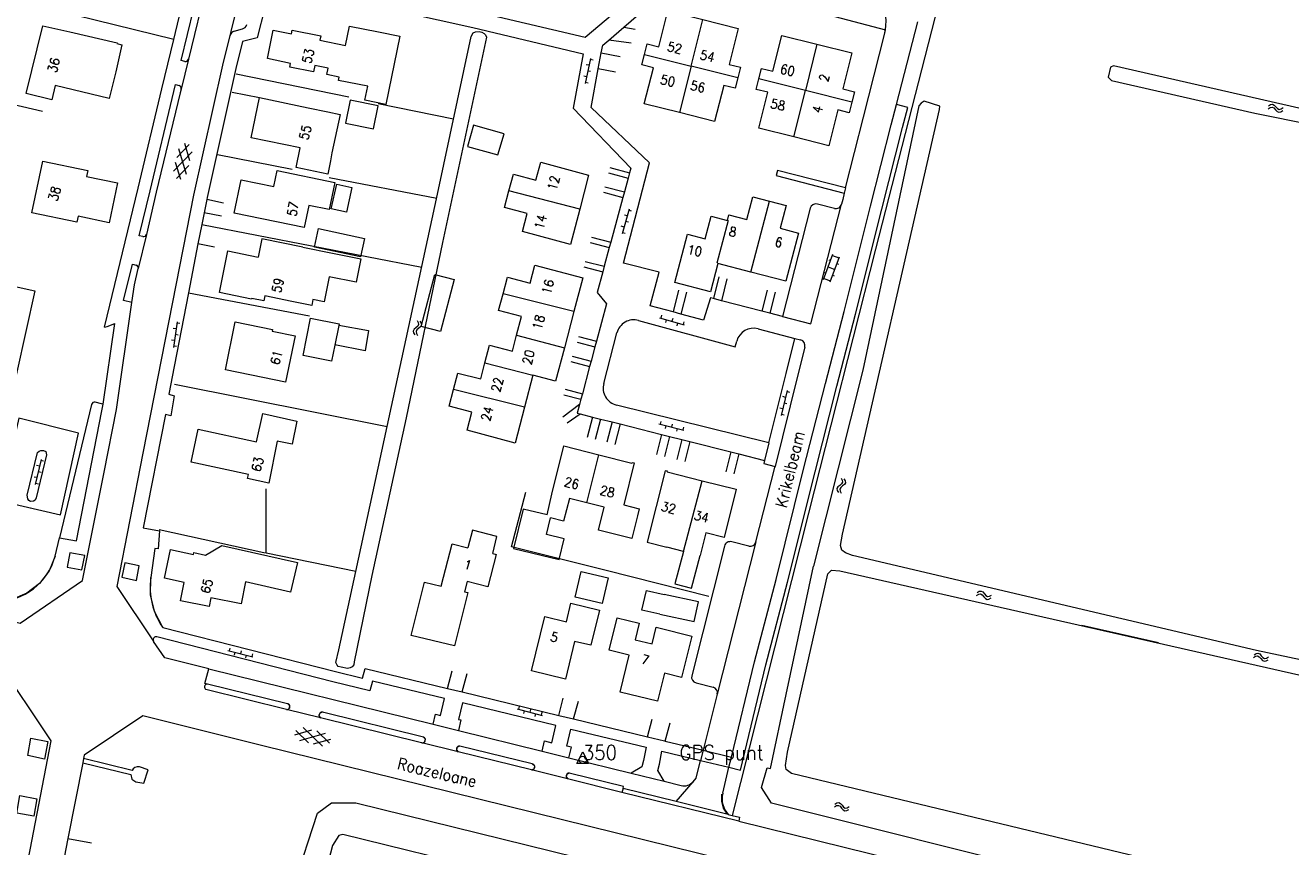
# Model space of a CAD drawing. Header units: metres. Extents: x 189705 to 199106, y 581686 to 588448.
# Tile 461 of 555: x 198376 to 198593, y 585065 to 585206. Entities that reach past the tile are written whole.
import ezdxf

# ---------------------------------------------------------------- set-up
doc = ezdxf.new("R2010")
doc.units = ezdxf.units.M
doc.layers.add('B-WA-OG-GBKN-G', color=7, linetype='Continuous', lineweight=18)
doc.styles.add('Style-STANDARD', font='STANDARD.shx')

msp = doc.modelspace()

# ---------------------------------------------------------------- linework, layer by layer
at = {"layer": 'B-WA-OG-GBKN-G'}
for p, q in [((198473.043, 585199.958), (198472.132, 585195.653)), ((198472.794, 585198.784), (198472.305, 585198.887)), ((198473.076, 585197.702), (198472.587, 585197.806)), ((198473.491, 585199.659), (198473.001, 585199.762)), ((198472.38, 585196.827), (198471.891, 585196.931)), ((198472.662, 585195.745), (198472.173, 585195.849)), ((198588.882, 585191.34), (198589.222, 585191.565)), ((198588.942, 585191.833), (198589.28, 585192.06)), ((198589.222, 585191.565), (198589.543, 585191.634)), ((198589.28, 585192.06), (198589.6, 585192.132)), ((198589.543, 585191.634), (198589.837, 585191.494)), ((198589.6, 585192.132), (198589.905, 585191.985)), ((198589.837, 585191.494), (198590.124, 585191.194)), ((198589.905, 585191.985), (198590.182, 585191.687)), ((198590.182, 585191.687), (198590.46, 585191.389)), ((198590.46, 585191.389), (198590.756, 585191.244)), ((198590.756, 585191.244), (198591.085, 585191.314)), ((198591.085, 585191.314), (198591.425, 585191.541)), ((198590.124, 585191.194), (198590.4, 585190.894)), ((198590.4, 585190.894), (198590.696, 585190.749)), ((198590.696, 585190.749), (198591.025, 585190.821)), ((198591.025, 585190.821), (198591.365, 585191.048)), ((198404.455, 585185.221), (198402.354, 585183.006)), ((198404.59, 585182.471), (198403.723, 585185.397)), ((198404.953, 585183.988), (198401.791, 585180.653)), ((198404.025, 585180.116), (198402.717, 585184.524)), ((198403.02, 585179.241), (198402.153, 585182.165)), ((198404.387, 585181.629), (198402.288, 585179.416)), ((198479.665, 585174.188), (198478.455, 585169.958)), ((198480.091, 585173.858), (198479.61, 585173.996)), ((198479.335, 585173.034), (198478.854, 585173.172)), ((198479.541, 585171.935), (198479.06, 585172.073)), ((198478.785, 585171.111), (198478.304, 585171.249)), ((198478.99, 585170.012), (198478.51, 585170.15)), ((198512.871, 585162.152), (198514.473, 585166.464)), ((198513.791, 585165.49), (198514.072, 585165.386)), ((198513.996, 585161.734), (198515.598, 585166.046)), ((198514.403, 585166.276), (198515.528, 585165.859)), ((198512.991, 585163.336), (198513.272, 585163.232)), ((198513.672, 585164.308), (198514.797, 585163.89)), ((198515.163, 585164.874), (198515.444, 585164.77)), ((198512.941, 585162.339), (198514.066, 585161.921)), ((198514.432, 585162.907), (198514.713, 585162.803)), ((198402.393, 585154.908), (198401.803, 585150.548)), ((198402.861, 585154.643), (198402.366, 585154.71)), ((198443.418, 585155.13), (198443.628, 585154.781)), ((198443.684, 585154.458), (198443.531, 585154.17)), ((198443.628, 585154.781), (198443.684, 585154.458)), ((198443.908, 585155.05), (198444.121, 585154.702)), ((198444.121, 585154.702), (198444.179, 585154.38)), ((198484.861, 585155.618), (198489.085, 585154.386)), ((198485.193, 585156.042), (198485.053, 585155.562)), ((198486.013, 585155.282), (198485.873, 585154.802)), ((198487.113, 585155.482), (198486.973, 585155.002)), ((198487.933, 585154.722), (198487.793, 585154.242)), ((198489.033, 585154.922), (198488.893, 585154.442)), ((198402.232, 585153.719), (198401.736, 585153.786)), ((198402.593, 585152.661), (198402.098, 585152.728)), ((198442.908, 585153.633), (198442.75, 585153.344)), ((198442.75, 585153.344), (198442.808, 585153.012)), ((198442.808, 585153.012), (198443.021, 585152.662)), ((198443.219, 585153.896), (198442.908, 585153.633)), ((198443.531, 585154.17), (198443.219, 585153.896)), ((198443.4, 585153.552), (198443.242, 585153.263)), ((198443.242, 585153.263), (198443.299, 585152.931)), ((198443.299, 585152.931), (198443.511, 585152.582)), ((198443.71, 585153.818), (198443.4, 585153.552)), ((198444.019, 585154.081), (198443.71, 585153.818)), ((198444.179, 585154.38), (198444.019, 585154.081)), ((198401.964, 585151.737), (198401.468, 585151.804)), ((198402.325, 585150.679), (198401.83, 585150.746)), ((198506.675, 585143.165), (198505.637, 585138.889)), ((198506.392, 585141.999), (198505.906, 585142.117)), ((198507.114, 585142.853), (198506.628, 585142.971)), ((198505.92, 585140.055), (198505.434, 585140.173)), ((198506.642, 585140.909), (198506.156, 585141.027)), ((198484.754, 585137.445), (198489.025, 585136.385)), ((198485.069, 585137.882), (198484.948, 585137.397)), ((198485.919, 585137.156), (198485.798, 585136.671)), ((198487.01, 585137.4), (198486.889, 585136.915)), ((198506.17, 585138.965), (198505.684, 585139.083)), ((198487.86, 585136.674), (198487.739, 585136.189)), ((198488.951, 585136.919), (198488.83, 585136.433)), ((198379.154, 585131.383), (198378.169, 585127.095)), ((198379.596, 585131.076), (198379.109, 585131.188)), ((198378.885, 585130.213), (198378.398, 585130.325)), ((198379.149, 585129.127), (198378.661, 585129.239)), ((198378.437, 585128.264), (198377.95, 585128.376)), ((198378.701, 585127.178), (198378.213, 585127.29)), ((198515.33, 585126.681), (198515.164, 585126.397)), ((198515.164, 585126.397), (198515.213, 585126.063)), ((198515.648, 585126.936), (198515.33, 585126.681)), ((198515.968, 585127.201), (198515.648, 585126.936)), ((198515.819, 585126.587), (198515.654, 585126.302)), ((198516.137, 585126.844), (198515.819, 585126.587)), ((198515.881, 585128.164), (198516.082, 585127.81)), ((198516.129, 585127.485), (198515.968, 585127.201)), ((198516.082, 585127.81), (198516.129, 585127.485)), ((198516.453, 585127.099), (198516.137, 585126.844)), ((198516.369, 585128.07), (198516.572, 585127.717)), ((198516.621, 585127.393), (198516.453, 585127.099)), ((198516.572, 585127.717), (198516.621, 585127.393)), ((198515.213, 585126.063), (198515.416, 585125.708)), ((198515.654, 585126.302), (198515.701, 585125.969)), ((198515.701, 585125.969), (198515.903, 585125.614)), ((198539.055, 585108.128), (198539.408, 585108.333)), ((198539.144, 585108.617), (198539.494, 585108.824)), ((198539.408, 585108.333), (198539.732, 585108.384)), ((198539.494, 585108.824), (198539.817, 585108.877)), ((198539.732, 585108.384), (198540.017, 585108.226)), ((198539.817, 585108.877), (198540.114, 585108.713)), ((198540.017, 585108.226), (198540.286, 585107.91)), ((198540.114, 585108.713), (198540.373, 585108.399)), ((198540.286, 585107.91), (198540.545, 585107.594)), ((198540.373, 585108.399), (198540.634, 585108.085)), ((198540.545, 585107.594), (198540.831, 585107.433)), ((198540.634, 585108.085), (198540.92, 585107.923)), ((198540.831, 585107.433), (198541.164, 585107.486)), ((198540.92, 585107.923), (198541.253, 585107.974)), ((198541.164, 585107.486), (198541.517, 585107.692)), ((198541.253, 585107.974), (198541.605, 585108.181)), ((198411.101, 585098.695), (198415.368, 585097.622)), ((198411.417, 585099.131), (198411.295, 585098.646)), ((198412.265, 585098.402), (198412.143, 585097.917)), ((198413.357, 585098.643), (198413.235, 585098.158)), ((198586.81, 585098.209), (198587.132, 585098.272)), ((198587.132, 585098.272), (198587.432, 585098.116)), ((198414.204, 585097.914), (198414.082, 585097.429)), ((198415.296, 585098.155), (198415.174, 585097.67)), ((198586.391, 585097.501), (198586.738, 585097.716)), ((198586.466, 585097.992), (198586.81, 585098.209)), ((198586.738, 585097.716), (198587.06, 585097.776)), ((198587.06, 585097.776), (198587.35, 585097.627)), ((198587.35, 585097.627), (198587.628, 585097.318)), ((198587.432, 585098.116), (198587.7, 585097.81)), ((198587.628, 585097.318), (198587.895, 585097.01)), ((198587.7, 585097.81), (198587.97, 585097.503)), ((198587.895, 585097.01), (198588.186, 585096.857)), ((198587.97, 585097.503), (198588.261, 585097.35)), ((198588.186, 585096.857), (198588.518, 585096.919)), ((198588.261, 585097.35), (198588.592, 585097.41)), ((198588.518, 585096.919), (198588.864, 585097.136)), ((198588.592, 585097.41), (198588.939, 585097.627)), ((198460.545, 585088.712), (198464.803, 585087.604)), ((198460.865, 585089.145), (198460.739, 585088.662)), ((198461.706, 585088.41), (198461.58, 585087.926)), ((198462.8, 585088.642), (198462.674, 585088.158)), ((198463.642, 585087.906), (198463.516, 585087.422)), ((198464.736, 585088.138), (198464.61, 585087.654)), ((198427.238, 585082.348), (198423.923, 585085.532)), ((198422.503, 585084.311), (198425.433, 585085.16)), ((198424.882, 585082.929), (198422.683, 585085.042)), ((198423.371, 585083.301), (198427.787, 585084.581)), ((198425.723, 585082.721), (198428.654, 585083.569)), ((198428.474, 585082.839), (198426.272, 585084.954)), ((198514.832, 585072.454), (198515.182, 585072.661)), ((198515.182, 585072.661), (198515.505, 585072.714)), ((198515.505, 585072.714), (198515.802, 585072.55)), ((198515.802, 585072.55), (198516.061, 585072.236)), ((198514.743, 585071.965), (198515.096, 585072.17)), ((198515.096, 585072.17), (198515.42, 585072.221)), ((198515.42, 585072.221), (198515.705, 585072.063)), ((198515.705, 585072.063), (198515.974, 585071.747)), ((198515.974, 585071.747), (198516.233, 585071.431)), ((198516.061, 585072.236), (198516.322, 585071.922)), ((198516.233, 585071.431), (198516.519, 585071.27)), ((198516.322, 585071.922), (198516.608, 585071.76)), ((198516.519, 585071.27), (198516.852, 585071.323)), ((198516.608, 585071.76), (198516.941, 585071.811)), ((198516.852, 585071.323), (198517.205, 585071.529)), ((198516.941, 585071.811), (198517.293, 585072.018))]:
    msp.add_line(p, q, dxfattribs=at)
at = {"layer": 'B-WA-OG-GBKN-G', "flags": 128}
for points in [[(198398.343, 585100.349), (198392.148, 585109.628), (198396.617, 585132.446), (198401.681, 585158.255), (198405.263, 585176.593), (198410.196, 585198.78), (198414.45, 585215.905), (198418.792, 585233.932)], [(198531.126, 585215.983), (198532.133, 585220.531), (198535.227, 585219.823), (198531.357, 585204.701), (198521.788, 585167.328), (198510.333, 585122.191), (198497.256, 585070.501)], [(198401.822, 585203.218), (198371.674, 585210.66), (198348.494, 585216.238)], [(198401.822, 585203.218), (198404.292, 585213.492), (198404.941, 585216.228)], [(198403.736, 585199.446), (198403.111, 585199.598), (198406.334, 585213.004), (198406.815, 585215.031), (198407.482, 585214.872)], [(198419.219, 585216.059), (198472.153, 585203.574), (198476.836, 585207.556)], [(198407.852, 585214.269), (198407.488, 585212.752), (198404.34, 585199.813)], [(198418.45, 585212.925), (198452.974, 585205.249), (198471.819, 585200.733), (198470.075, 585191.45), (198479.949, 585181.195), (198479.739, 585180.421)], [(198478.749, 585205.33), (198488.841, 585214.061), (198502.539, 585210.418)], [(198417.382, 585208.629), (198416.11, 585203.509), (198413.583, 585202.875), (198412.428, 585198.226), (198407.52, 585176.153), (198407.459, 585175.84)], [(198503.754, 585210.095), (198523.464, 585204.853)], [(198482.3, 585200.65), (198482.76, 585202.45), (198484.71, 585201.96), (198486.25, 585208.1), (198492.265, 585206.595)], [(198490.261, 585198.651), (198492.265, 585206.595)], [(198492.265, 585206.595), (198498.28, 585205.09), (198496.73, 585198.94), (198498.68, 585198.45), (198498.23, 585196.65)], [(198392.96, 585202.31), (198391.93, 585197.67), (198390.82, 585193.1), (198381.59, 585195.33), (198381.01, 585192.89), (198376.63, 585193.95), (198379.45, 585205.56), (198384.05, 585204.52), (198392.15, 585202.6), (198392.12, 585202.5), (198392.96, 585202.31)], [(198412.172, 585204.62), (198413.588, 585205.011)], [(198434.98, 585195.2), (198429.97, 585196.2), (198430.09, 585196.78), (198428.02, 585197.19), (198428.24, 585198.27), (198425.92, 585198.73), (198425.7, 585197.64), (198421.68, 585198.48), (198421.81, 585199.12), (198417.85, 585199.95), (198418.84, 585204.8), (198421.96, 585204.16), (198422.09, 585204.81), (198426.94, 585203.82), (198426.79, 585203.07), (198431.18, 585202.17), (198431.86, 585205.5), (198436.85, 585204.48)], [(198446.751, 585175.967), (198452.668, 585203.682), (198453.003, 585204.315), (198453.386, 585204.515), (198454.021, 585204.562), (198454.503, 585204.457), (198454.857, 585204.225), (198455.135, 585203.995), (198455.259, 585203.612), (198447.764, 585168.462), (198441.551, 585138.512), (198435.664, 585111.509), (198432.661, 585096.763), (198432.606, 585096.255), (198432.35, 585095.901), (198431.993, 585095.751), (198431.509, 585095.602), (198430.419, 585095.838), (198429.911, 585095.943), (198429.735, 585096.199), (198429.51, 585096.658), (198430.034, 585098.815), (198432.951, 585112.215), (198438.288, 585137.01), (198446.751, 585175.967)], [(198436.85, 585204.48), (198440.449, 585203.768), (198438.055, 585192.064), (198434.512, 585192.804), (198434.98, 585195.2)], [(198476.173, 585203.101), (198478.749, 585205.33)], [(198478.749, 585205.33), (198480.7, 585204.983)], [(198516.658, 585177.818), (198519.694, 585189.9), (198523.336, 585204.258)], [(198525.352, 585192.064), (198528.997, 585206.193)], [(198389.984, 585154.013), (198395.742, 585177.795), (198399.792, 585194.778), (198401.822, 585203.218)], [(198474.904, 585200.917), (198475.148, 585202.215), (198476.173, 585203.101)], [(198479.997, 585202.548), (198476.173, 585203.101)], [(198501.83, 585196.45), (198502.28, 585198.24), (198504.22, 585197.76), (198505.76, 585203.9), (198511.755, 585202.4)], [(198511.755, 585202.4), (198509.777, 585194.464)], [(198511.755, 585202.4), (198517.75, 585200.9), (198516.21, 585194.76), (198518.17, 585194.27), (198517.72, 585192.48)], [(198474.389, 585198.173), (198474.904, 585200.917)], [(198474.904, 585200.917), (198478.126, 585200.299)], [(198488.255, 585190.695), (198482.25, 585192.21), (198483.8, 585198.36), (198481.85, 585198.85), (198482.3, 585200.65)], [(198482.3, 585200.65), (198490.261, 585198.651)], [(198404.34, 585199.813), (198403.101, 585194.72)], [(198487.159, 585156.613), (198483.283, 585157.677), (198484.792, 585163.406), (198478.707, 585164.966), (198483.127, 585182.117), (198473.144, 585191.545), (198474.389, 585198.173)], [(198477.319, 585197.636), (198474.389, 585198.173)], [(198490.261, 585198.651), (198488.255, 585190.695)], [(198498.23, 585196.65), (198490.261, 585198.651)], [(198598.628, 585190.444), (198562.451, 585198.704), (198561.91, 585198.477), (198561.511, 585196.761), (198562.122, 585196.191), (198586.591, 585190.622), (198625.698, 585182.749)], [(198355.649, 585196.491), (198379.382, 585190.957)], [(198412.496, 585197.342), (198431.735, 585193.393)], [(198498.23, 585196.65), (198497.78, 585194.85), (198495.82, 585195.34), (198494.26, 585189.18), (198488.255, 585190.695)], [(198507.8, 585186.53), (198501.81, 585188.02), (198503.34, 585194.17), (198501.38, 585194.66), (198501.83, 585196.45)], [(198509.777, 585194.464), (198501.83, 585196.45)], [(198396.548, 585169.495), (198395.928, 585169.641), (198397.784, 585177.305), (198401.834, 585194.289), (198402.119, 585195.473), (198402.733, 585195.324)], [(198403.101, 585194.72), (198402.941, 585194.065), (198398.845, 585177.081), (198397.149, 585169.868)], [(198411.796, 585194.215), (198416.49, 585193.29)], [(198507.8, 585186.53), (198509.777, 585194.464)], [(198517.72, 585192.48), (198509.777, 585194.464)], [(198428.61, 585182.43), (198428.15, 585180.19), (198422.73, 585181.3), (198423.41, 585184.65), (198415.06, 585186.36), (198416.49, 585193.29), (198424.8, 585191.5), (198428.18, 585190.8)], [(198436.776, 585191.845), (198431.976, 585192.807), (198431.186, 585188.865), (198435.986, 585187.903), (198436.776, 585191.845)], [(198436.783, 585192.229), (198449.666, 585189.618)], [(198496.729, 585078.733), (198498.673, 585078.263), (198503.002, 585096.271), (198506.728, 585110.365), (198511.429, 585129.237), (198515.159, 585143.895), (198518.368, 585156.21), (198522.878, 585174.184), (198526.4, 585188.121), (198527.288, 585191.564), (198525.352, 585192.064)], [(198497.15, 585080.483), (198501.063, 585096.76), (198504.79, 585110.863), (198509.489, 585129.726), (198513.222, 585144.394), (198516.43, 585156.706), (198520.938, 585174.673), (198524.462, 585188.615), (198525.352, 585192.064)], [(198517.72, 585192.48), (198517.27, 585190.68), (198515.32, 585191.17), (198513.79, 585185.04), (198507.8, 585186.53)], [(198529.56, 585192.313), (198529.193, 585191.825), (198519.626, 585146.674), (198511.182, 585113.136)], [(198606.788, 585094.498), (198586.914, 585098.722), (198517.815, 585114.948), (198516.635, 585115.408), (198515.988, 585115.864), (198515.778, 585116.649), (198516.111, 585118.598), (198532.728, 585191.241), (198532.754, 585191.817), (198530.096, 585192.628), (198529.56, 585192.313)], [(198428.18, 585190.8), (198430.245, 585190.375), (198428.863, 585183.796)], [(198458.274, 585187.085), (198453.082, 585188.558), (198452.052, 585184.924), (198457.244, 585183.452), (198458.274, 585187.085)], [(198409.282, 585183.527), (198422.068, 585180.996)], [(198428.863, 585183.796), (198428.61, 585182.43)], [(198392.21, 585178.7), (198390.77, 585171.84), (198385.49, 585172.97), (198385.26, 585171.93), (198377.59, 585173.57), (198379.47, 585182.4), (198387.15, 585180.8), (198386.94, 585179.79), (198392.21, 585178.7)], [(198413.353, 585179.217), (198418.934, 585178.043), (198419.515, 585180.803), (198429.344, 585178.735), (198428.37, 585174.104), (198424.924, 585174.829), (198424.126, 585171.04)], [(198459.115, 585177.31), (198459.87, 585180.16), (198463.73, 585179.14), (198464.55, 585182.24), (198472.74, 585180.02), (198471.213, 585174.192)], [(198476.366, 585181.303), (198479.739, 585180.421)], [(198479.739, 585180.421), (198479.488, 585179.493)], [(198516.658, 585177.818), (198505.037, 585180.797), (198504.814, 585179.925), (198516.439, 585176.945)], [(198424.126, 585171.04), (198412.159, 585173.525), (198413.353, 585179.217)], [(198428.409, 585179.604), (198446.772, 585176.064)], [(198431.368, 585173.656), (198428.762, 585174.236), (198429.679, 585178.441), (198432.287, 585177.872), (198431.368, 585173.656)], [(198476.131, 585180.37), (198479.488, 585179.493)], [(198479.488, 585179.493), (198478.847, 585177.131)], [(198471.213, 585174.192), (198469.63, 585168.15), (198461.42, 585170.37), (198462.23, 585173.44), (198458.36, 585174.46), (198459.115, 585177.31)], [(198471.213, 585174.192), (198459.115, 585177.31)], [(198475.265, 585177.073), (198478.595, 585176.203)], [(198475.499, 585178.006), (198478.847, 585177.131)], [(198478.595, 585176.203), (198476.519, 585168.544)], [(198478.847, 585177.131), (198478.595, 585176.203)], [(198500.478, 585163.427), (198494.8, 585164.91), (198493.54, 585160.06), (198487.45, 585161.65), (198489.64, 585169.9), (198492.64, 585169.11), (198493.66, 585172.99), (198496.45, 585172.25), (198496.7, 585173.22), (198499.79, 585172.4), (198500.81, 585176.27), (198503.662, 585175.54)], [(198516.439, 585176.945), (198516.16, 585175.834), (198515.954, 585175.032)], [(198516.658, 585177.818), (198516.439, 585176.945)], [(198407.459, 585175.84), (198407.012, 585173.553)], [(198410.339, 585175.233), (198407.459, 585175.84)], [(198503.662, 585175.54), (198506.51, 585174.81), (198505.49, 585170.91), (198508.59, 585170.1), (198506.44, 585161.87), (198500.478, 585163.427)], [(198500.478, 585163.427), (198503.662, 585175.54)], [(198505.867, 585155.819), (198510.708, 585154.566), (198515.954, 585175.032)], [(198510.614, 585174.337), (198505.867, 585155.819)], [(198514.737, 585174.312), (198511.831, 585175.057)], [(198407.012, 585173.553), (198406.623, 585171.558)], [(198410.018, 585172.999), (198407.012, 585173.553)], [(198496.576, 585172.217), (198494.674, 585164.943)], [(198397.149, 585169.868), (198395.776, 585164.026)], [(198406.623, 585171.558), (198405.973, 585168.232)], [(198406.623, 585171.558), (198444.212, 585164.28)], [(198433.736, 585166.001), (198425.869, 585167.706), (198426.558, 585170.885), (198434.425, 585169.179), (198433.736, 585166.001)], [(198405.973, 585168.232), (198404.339, 585159.866)], [(198408.811, 585167.695), (198405.973, 585168.232)], [(198423.91, 585167.7), (198416.908, 585169.114), (198416.267, 585165.99)], [(198423.91, 585167.7), (198428.96, 585166.66)], [(198473.004, 585168.469), (198476.267, 585167.615)], [(198473.239, 585169.401), (198476.519, 585168.544)], [(198476.267, 585167.615), (198475.397, 585164.408)], [(198476.519, 585168.544), (198476.267, 585167.615)], [(198422, 585158.4), (198417.4, 585159.35), (198417.23, 585158.49), (198415.16, 585158.92), (198415.14, 585158.81), (198409.64, 585159.95), (198411.1, 585167.05), (198416.267, 585165.99)], [(198428.96, 585166.66), (198433.789, 585165.678), (198432.979, 585161.696), (198428.409, 585162.626), (198427.539, 585158.351), (198425.628, 585158.739), (198425.418, 585157.705), (198422, 585158.4)], [(198472.15, 585165.257), (198475.397, 585164.408)], [(198378.07, 585160.22), (198371.9, 585132.39), (198355.22, 585136.14), (198361.49, 585163.85), (198369.7, 585162.05), (198369.72, 585162.15), (198370.04, 585162.08), (198370.01, 585161.98), (198378.07, 585160.22)], [(198394.686, 585158.225), (198393.249, 585158.573), (198394.753, 585164.785), (198395.407, 585164.627)], [(198394.686, 585158.225), (198395.127, 585161.262), (198395.776, 585164.026)], [(198458.11, 585159.69), (198458.86, 585162.54), (198462.73, 585161.52), (198463.54, 585164.61), (198471.73, 585162.43), (198470.223, 585156.693)], [(198471.915, 585164.324), (198475.146, 585163.48)], [(198475.146, 585163.48), (198474.179, 585159.914), (198475.784, 585158.011), (198474.067, 585151.582)], [(198475.397, 585164.408), (198475.146, 585163.48)], [(198447.403, 585153.255), (198444.111, 585154.127), (198446.47, 585163.036), (198449.762, 585162.164), (198447.403, 585153.255)], [(198495.001, 585162.587), (198494.06, 585158.875)], [(198496.364, 585162.241), (198495.421, 585158.522)], [(198404.339, 585159.866), (198401.875, 585147.25), (198400.971, 585142.524), (198401.925, 585142.28), (198401.339, 585138.855), (198400.415, 585139.051), (198396.603, 585119.665), (198399.382, 585119.193), (198399.14, 585116.085), (198398.585, 585116.142), (198397.908, 585111.163)], [(198404.339, 585159.866), (198425.011, 585155.914)], [(198460.414, 585152.609), (198461.26, 585155.81), (198457.36, 585156.84), (198458.11, 585159.69)], [(198470.223, 585156.693), (198458.11, 585159.69)], [(198488.1, 585160.322), (198487.159, 585156.613)], [(198489.463, 585159.977), (198488.516, 585156.24)], [(198494.06, 585158.875), (198493.56, 585159.004), (198492.369, 585155.182), (198488.516, 585156.24)], [(198495.421, 585158.522), (198494.06, 585158.875)], [(198503.248, 585160.322), (198502.338, 585156.732)], [(198504.611, 585159.977), (198503.699, 585156.38)], [(198370.732, 585104.598), (198375.564, 585103.404), (198386.256, 585110.7), (198389.949, 585129.203), (198392.036, 585139.933), (198394.686, 585158.225)], [(198470.223, 585156.693), (198468.59, 585150.479)], [(198488.516, 585156.24), (198487.159, 585156.613)], [(198502.338, 585156.732), (198495.421, 585158.522)], [(198503.699, 585156.38), (198502.338, 585156.732)], [(198389.748, 585140.846), (198391.748, 585154.645)], [(198422.59, 585152.52), (198420.95, 585144.61), (198417.07, 585145.37), (198410.65, 585146.71), (198412.31, 585154.9), (198418.72, 585153.59), (198418.67, 585153.32), (198422.59, 585152.52)], [(198429.34, 585150.93), (198428.81, 585148.2), (198423.97, 585149.14), (198425.21, 585155.55), (198430.08, 585154.56), (198430.02, 585154.27)], [(198481.27, 585155.159), (198497.779, 585150.626), (198498.048, 585151.604)], [(198505.867, 585155.819), (198503.699, 585156.38)], [(198430.02, 585154.27), (198429.34, 585150.93)], [(198430.031, 585154.322), (198435.104, 585153.427), (198434.52, 585149.975), (198429.349, 585150.979)], [(198455.023, 585147.919), (198455.82, 585150.94), (198459.7, 585149.91), (198460.414, 585152.609)], [(198460.414, 585152.609), (198468.59, 585150.479)], [(198470.995, 585152.386), (198474.067, 585151.582)], [(198475.316, 585144.358), (198477.572, 585153.022)], [(198501.695, 585153.713), (198508.005, 585152.074)], [(198468.59, 585150.479), (198467.09, 585144.77), (198463.22, 585145.78)], [(198470.76, 585151.453), (198473.819, 585150.653)], [(198473.819, 585150.653), (198473.162, 585148.193)], [(198474.067, 585151.582), (198473.819, 585150.653)], [(198503.559, 585134.226), (198506.472, 585146.095), (198508.005, 585152.074)], [(198509.693, 585150.606), (198508.409, 585145.598), (198504.63, 585130.2)], [(198508.005, 585152.074), (198508.976, 585151.822)], [(198469.694, 585148.105), (198472.914, 585147.263)], [(198469.929, 585149.038), (198473.162, 585148.193)], [(198473.162, 585148.193), (198472.914, 585147.263)], [(198449.665, 585143.315), (198450.41, 585146.16), (198454.29, 585145.14), (198455.023, 585147.919)], [(198455.023, 585147.919), (198463.22, 585145.78)], [(198472.914, 585147.263), (198471.671, 585142.607)], [(198401.981, 585144.238), (198438.292, 585137.03)], [(198463.22, 585145.78), (198461.79, 585140.341)], [(198461.79, 585140.341), (198460.17, 585134.18), (198451.97, 585136.37), (198452.78, 585139.45), (198448.92, 585140.47), (198449.665, 585143.315)], [(198461.79, 585140.341), (198449.665, 585143.315)], [(198468.485, 585142.446), (198471.422, 585141.678)], [(198468.719, 585143.378), (198471.671, 585142.607)], [(198471.422, 585141.678), (198471.176, 585140.755)], [(198471.671, 585142.607), (198471.422, 585141.678)], [(198382.301, 585117.973), (198385.19, 585117.452), (198389.518, 585139.671), (198389.748, 585140.846)], [(198387.79, 585140.763), (198382.301, 585117.973)], [(198389.748, 585140.846), (198389.468, 585140.907), (198388.41, 585141.163)], [(198471.176, 585140.755), (198468.329, 585138.603)], [(198471.176, 585140.755), (198470.785, 585139.292), (198471.29, 585139.165)], [(198503.559, 585134.226), (198477.497, 585140.69)], [(198372.117, 585124.273), (198382.452, 585121.912), (198385.554, 585135.856), (198375.349, 585138.421), (198372.117, 585124.273)], [(198422.87, 585137.93), (198422.08, 585134.01), (198419.53, 585134.53), (198418.07, 585127.31), (198414.45, 585128.11), (198414.6, 585128.78), (198404.82, 585130.94), (198405.98, 585136.55), (198415.98, 585134.37), (198417.03, 585139.21), (198422.87, 585137.93)], [(198469.084, 585137.657), (198471.29, 585139.165)], [(198471.29, 585139.165), (198473.389, 585138.636)], [(198473.389, 585138.636), (198472.502, 585135.137)], [(198473.389, 585138.636), (198474.753, 585138.293)], [(198474.753, 585138.293), (198473.865, 585134.791)], [(198474.753, 585138.293), (198476.74, 585137.792)], [(198476.74, 585137.792), (198475.857, 585134.309)], [(198476.74, 585137.792), (198478.104, 585137.449)], [(198478.104, 585137.449), (198477.22, 585133.963)], [(198478.104, 585137.449), (198485.19, 585135.664)], [(198485.19, 585135.664), (198484.317, 585132.22)], [(198485.19, 585135.664), (198486.553, 585135.321)], [(198486.553, 585135.321), (198485.679, 585131.875)], [(198486.553, 585135.321), (198488.674, 585134.787)], [(198380.074, 585132.16), (198378.293, 585124.827), (198378.137, 585124.422), (198377.831, 585124.22), (198377.373, 585124.173), (198377.07, 585124.353), (198376.869, 585124.659), (198376.772, 585125.245), (198378.552, 585132.552), (198378.833, 585132.805), (198379.139, 585132.93), (198379.571, 585132.927), (198379.951, 585132.721), (198380.074, 585132.16)], [(198465.628, 585121.888), (198466.44, 585125.44), (198468.51, 585133.69), (198474.49, 585132.185)], [(198488.674, 585134.787), (198487.805, 585131.359)], [(198488.674, 585134.787), (198490.037, 585134.444)], [(198490.037, 585134.444), (198489.168, 585131.014)], [(198490.037, 585134.444), (198497.057, 585132.676)], [(198503.559, 585134.226), (198502.822, 585131.224)], [(198472.415, 585123.94), (198474.49, 585132.185)], [(198474.49, 585132.185), (198480.146, 585130.762)], [(198480.146, 585130.762), (198480.173, 585130.87), (198480.542, 585130.777), (198478.734, 585123.591), (198481.401, 585122.92), (198481.11, 585121.76)], [(198497.057, 585132.676), (198496.198, 585129.287)], [(198497.057, 585132.676), (198498.421, 585132.333)], [(198498.421, 585132.333), (198497.561, 585128.942)], [(198498.421, 585132.333), (198502.822, 585131.224)], [(198502.822, 585131.224), (198502.689, 585130.684), (198504.63, 585130.2)], [(198486.178, 585129.244), (198486.205, 585129.352), (198485.837, 585129.445), (198482.757, 585117.205), (198486.08, 585116.37)], [(198486.178, 585129.244), (198492.128, 585127.747)], [(198501.316, 585117.269), (198504.587, 585130.027), (198504.63, 585130.2)], [(198417.645, 585115.396), (198417.625, 585126.375)], [(198488.945, 585115.65), (198492.128, 585127.747)], [(198492.128, 585127.747), (198497.96, 585126.28), (198495.89, 585118.05), (198492.79, 585118.83), (198491.81, 585114.93)], [(198258.032, 585125.345), (198259.511, 585124.991), (198276.222, 585120.731), (198288.4, 585117.769), (198323.572, 585109.12), (198344.897, 585103.841), (198371.499, 585097.184), (198380.847, 585083.265), (198372.419, 585039.757), (198370.676, 585033.11)], [(198493.271, 585107.961), (198475.735, 585112.395), (198459.556, 585116.424), (198462.012, 585125.811)], [(198472.415, 585123.94), (198469.44, 585124.69), (198468.47, 585120.8), (198466.231, 585121.366)], [(198465.628, 585121.888), (198461.561, 585122.876), (198459.922, 585116.135), (198467.693, 585114.246), (198468.555, 585117.789), (198465.54, 585118.522), (198466.231, 585121.366)], [(198481.11, 585121.76), (198480.13, 585117.87), (198474.42, 585119.31), (198475.39, 585123.19), (198472.415, 585123.94)], [(198381.551, 585114.861), (198382.301, 585117.973)], [(198399.349, 585119.39), (198417.248, 585115.478), (198417.645, 585115.396)], [(198456.349, 585115.267), (198457.073, 585118.188), (198452.907, 585119.259), (198452.115, 585116.286)], [(198403.608, 585110.342), (198400.23, 585111.07), (198401.25, 585115.97), (198405.19, 585115.11), (198405.26, 585115.44), (198407.263, 585115.002)], [(198407.263, 585115.002), (198410.072, 585116.673), (198422.959, 585113.746), (198421.806, 585108.67), (198414.082, 585110.439)], [(198456.349, 585115.267), (198456.92, 585115.13), (198455.49, 585109.61), (198451.96, 585110.49), (198451.52, 585108.73), (198452.07, 585108.6), (198449.79, 585099.48), (198442.42, 585101.29), (198443.5, 585105.605), (198444.7, 585110.4), (198447.55, 585109.69), (198449.44, 585116.93), (198452.115, 585116.286)], [(198488.945, 585115.65), (198486.08, 585116.37)], [(198488.945, 585115.65), (198487.492, 585110.124), (198490.314, 585109.384), (198491.81, 585114.93)], [(198495.968, 585116.572), (198490.367, 585094.394)], [(198501.316, 585117.269), (198500.29, 585113.268), (198494.725, 585091.231)], [(198500.099, 585116.548), (198497.186, 585117.295)], [(198381.551, 585114.861), (198380.527, 585112.333), (198378.879, 585110.16), (198376.719, 585108.493), (198374.199, 585107.449), (198371.494, 585107.1)], [(198386.143, 585112.527), (198386.644, 585114.97), (198384.069, 585115.413), (198383.617, 585112.982), (198386.143, 585112.527)], [(198395.453, 585110.694), (198395.908, 585113.211), (198393.48, 585113.678), (198392.928, 585111.221), (198395.453, 585110.694)], [(198417.645, 585115.396), (198432.96, 585112.259)], [(198475.052, 585106.744), (198470.411, 585107.853), (198471.459, 585112.242), (198476.101, 585111.133), (198475.052, 585106.744)], [(198503.835, 585078.508), (198506.526, 585091.208), (198511.182, 585113.136)], [(198599.402, 585055.496), (198507.402, 585077.651), (198506.496, 585078.365), (198506.36, 585079.019), (198506.748, 585081.316), (198513.646, 585111.81), (198514.248, 585112.458), (198515.695, 585112.304), (198608.716, 585091.266)], [(198399.975, 585102.613), (198398.571, 585105.258), (198397.867, 585108.169), (198397.908, 585111.163)], [(198414.082, 585110.439), (198413.33, 585106.667), (198408.154, 585107.699), (198407.86, 585106.223), (198402.985, 585107.195), (198403.608, 585110.342)], [(198484.928, 585104.922), (198481.836, 585105.595), (198482.601, 585108.946), (198485.659, 585108.28)], [(198484.928, 585104.922), (198490.79, 585103.647), (198491.52, 585107.004), (198485.659, 585108.28)], [(198474.58, 585105.63), (198473.09, 585099.6), (198470.35, 585100.26), (198468.8, 585093.82), (198462.96, 585095.23), (198465.25, 585104.51), (198468.94, 585103.61), (198469.72, 585106.81), (198474.58, 585105.63)], [(198399.952, 585102.645), (198429.454, 585095.095), (198434.081, 585093.953), (198434.549, 585095.62), (198448.627, 585092.215)], [(198479.674, 585097.922), (198476.273, 585098.754), (198477.632, 585104.28), (198481.369, 585103.387), (198480.685, 585100.526), (198483.59, 585099.832), (198484.258, 585102.697), (198484.752, 585102.556), (198490.36, 585101.18)], [(198557.042, 585103.026), (198570.155, 585100.061)], [(198446.164, 585086.09), (198446.576, 585087.804), (198447.432, 585087.609), (198448.127, 585090.484), (198435.813, 585093.462), (198435.343, 585091.787), (198429.015, 585093.349), (198398.938, 585101.047)], [(198490.36, 585101.18), (198488.62, 585094.1), (198485.71, 585094.82), (198484.53, 585090.06), (198478.12, 585091.6), (198479.674, 585097.922)], [(198407.816, 585095.564), (198400.292, 585097.431), (198398.393, 585100.263)], [(198407.58, 585092.967), (198407.169, 585093.068), (198407.816, 585095.564)], [(198407.816, 585095.564), (198446.164, 585086.09)], [(198448.627, 585092.215), (198449.392, 585095.246)], [(198451.128, 585091.611), (198451.98, 585094.745)], [(198421.081, 585088.617), (198407.322, 585092.016)], [(198421.243, 585089.604), (198407.58, 585092.967)], [(198448.627, 585092.215), (198451.128, 585091.611)], [(198491.092, 585093.179), (198494.001, 585092.445)], [(198421.075, 585088.633), (198421.555, 585088.752), (198421.694, 585089.227), (198421.353, 585089.585)], [(198464.8, 585081.482), (198465.223, 585083.236), (198466.443, 585082.915), (198467.161, 585085.881), (198451.168, 585089.749), (198450.482, 585086.914), (198450.9, 585086.821), (198450.477, 585085.024)], [(198451.128, 585091.611), (198467.662, 585087.612)], [(198467.662, 585087.612), (198468.404, 585090.552)], [(198470.164, 585087.007), (198470.992, 585090.051)], [(198494.725, 585091.231), (198492.307, 585081.654)], [(198610.242, 585034.647), (198496.172, 585062.839), (198416.589, 585082.542), (198396.548, 585087.504), (198386.523, 585080.788), (198386.415, 585080.234)], [(198426.928, 585087.173), (198421.081, 585088.617)], [(198427.246, 585088.153), (198426.794, 585088.002), (198426.648, 585087.549), (198426.925, 585087.162)], [(198444.495, 585083.882), (198427.453, 585088.076)], [(198467.662, 585087.612), (198470.164, 585087.007)], [(198444.241, 585082.896), (198444.163, 585082.915), (198426.928, 585087.173)], [(198446.164, 585086.09), (198450.477, 585085.024)], [(198469.368, 585080.353), (198469.815, 585082.148), (198469.005, 585082.338), (198469.713, 585085.264), (198482.544, 585082.162), (198482.14, 585079.904), (198481.841, 585078.81), (198479.985, 585077.734)], [(198470.164, 585087.007), (198482.825, 585083.946)], [(198482.825, 585083.946), (198483.588, 585086.966)], [(198485.806, 585083.225), (198486.655, 585086.349)], [(198377.424, 585083.699), (198380.323, 585083.135), (198379.738, 585080.139), (198376.872, 585080.727), (198377.424, 585083.699)], [(198444.24, 585082.935), (198444.705, 585083.056), (198444.83, 585083.52), (198444.489, 585083.859)], [(198450.477, 585085.024), (198464.8, 585081.482)], [(198482.825, 585083.946), (198485.692, 585083.253), (198485.806, 585083.225)], [(198485.806, 585083.225), (198492.307, 585081.654)], [(198450.439, 585081.365), (198444.241, 585082.896)], [(198450.705, 585082.326), (198450.263, 585082.173), (198450.137, 585081.722), (198450.436, 585081.362)], [(198462.954, 585078.273), (198450.439, 585081.365)], [(198463.095, 585079.304), (198450.711, 585082.352)], [(198464.8, 585081.482), (198469.368, 585080.353)], [(198485.64, 585076.336), (198484.549, 585078.166), (198484.833, 585079.274), (198485.269, 585081.503), (198491.866, 585079.908)], [(198492.307, 585081.654), (198491.866, 585079.908)], [(198492.307, 585081.654), (198497.15, 585080.483)], [(198386.27, 585079.492), (198383.75, 585066.578)], [(198386.415, 585080.234), (198386.27, 585079.492)], [(198386.27, 585079.492), (198394.489, 585077.525)], [(198394.702, 585078.176), (198386.415, 585080.234)], [(198395.976, 585078.816), (198395.58, 585078.814), (198395.204, 585078.689)], [(198395.366, 585076.267), (198396.705, 585076.007), (198397.481, 585078.309), (198395.976, 585078.816)], [(198462.963, 585078.31), (198463.424, 585078.473), (198463.527, 585078.952), (198463.173, 585079.29)], [(198469.368, 585080.353), (198479.985, 585077.734)], [(198490.578, 585076.269), (198491.106, 585076.897), (198491.866, 585079.908)], [(198491.866, 585079.908), (198496.729, 585078.733)], [(198496.729, 585078.733), (198497.15, 585080.483)], [(198394.489, 585077.525), (198394.68, 585076.723), (198395.366, 585076.267)], [(198395.204, 585078.689), (198394.912, 585078.473), (198394.702, 585078.176)], [(198469.137, 585076.746), (198462.954, 585078.273)], [(198469.495, 585077.734), (198469.04, 585077.582), (198468.888, 585077.128), (198469.159, 585076.733)], [(198478.433, 585074.449), (198469.137, 585076.746)], [(198478.617, 585075.105), (198478.717, 585075.459), (198469.636, 585077.694)], [(198479.985, 585077.734), (198485.64, 585076.336)], [(198495.66, 585074.288), (198496.729, 585078.733)], [(198593.869, 585050.454), (198553.626, 585060.181), (198503.997, 585072.598), (198502.299, 585075.277), (198503.239, 585078.651), (198503.835, 585078.508)], [(198478.617, 585075.105), (198478.433, 585074.449)], [(198498.385, 585069.521), (198478.433, 585074.449)], [(198487.714, 585072.858), (198478.617, 585075.105)], [(198485.64, 585076.336), (198488.567, 585075.613)], [(198487.714, 585072.858), (198490.578, 585076.269)], [(198375.536, 585073.923), (198378.426, 585073.359), (198377.894, 585070.357), (198374.993, 585070.905), (198375.536, 585073.923)], [(198422.478, 585058.809), (198426.395, 585070.897), (198428.794, 585072.629), (198432.927, 585072.629), (198504.13, 585055.075), (198508.575, 585054.028)], [(198496.586, 585070.666), (198487.714, 585072.858)], [(198495.466, 585074.164), (198495.42, 585072.933), (198495.75, 585071.746), (198496.424, 585070.715)], [(198496.586, 585070.666), (198497.256, 585070.501)], [(198497.256, 585070.501), (198498.548, 585070.181), (198498.385, 585069.521)], [(198498.385, 585069.521), (198606.422, 585042.832)], [(198383.75, 585066.578), (198382.824, 585061.83)], [(198383.75, 585066.578), (198387.798, 585065.809)], [(198507.1, 585048.412), (198430.7, 585067.224), (198430.056, 585067.046), (198428.946, 585065.368), (198425.07, 585050.554), (198411.596, 585000)]]:
    msp.add_lwpolyline(points, dxfattribs=at)
msp.add_lwpolyline([(198471.73, 585081.375), (198472.73, 585079.375), (198470.73, 585079.375), (198471.73, 585081.375)], close=True, dxfattribs=at)
at = {"layer": 'B-WA-OG-GBKN-G'}
msp.add_circle((198471.73, 585080), 0.625, dxfattribs=at)
for centre, radius, start, end in [((198515.581, 585206.223), 8.002, 350.13785, 75.10135), ((198412.439, 585203.654), 1.002, 105.47093, 165.97343), ((198413.324, 585205.973), 0.998, 285.31955, 346.12481), ((198516.08, 585206.13), 7.494, 345.53187, 350.18656), ((198403.855, 585199.93), 0.499, 256.18833, 346.37873), ((198402.614, 585194.838), 0.501, 346.4056, 76.29993), ((198511.583, 585174.087), 1.001, 75.65863, 165.56008), ((198514.986, 585175.28), 1, 255.58819, 345.63052), ((198396.662, 585169.982), 0.5, 256.78196, 346.86819), ((198395.289, 585164.141), 0.501, 346.76734, 76.33057), ((198388.861, 585159.924), 6.017, 280.75356, 298.66928), ((198480.475, 585152.267), 2.999, 74.62007, 165.42544), ((198500.94, 585150.811), 2.999, 75.41435, 164.66583), ((198508.725, 585150.855), 1, 345.60093, 75.44952), ((198478.221, 585143.603), 3.002, 165.42903, 256.04257), ((198388.29, 585140.669), 0.509, 76.35923, 169.29786), ((198496.937, 585116.327), 1, 75.57526, 165.81114), ((198500.346, 585117.518), 1.001, 255.69712, 345.59131), ((198371.534, 585117.445), 10.345, 269.7794, 345.53543), ((198409.767, 585109.505), 11.975, 172.03899, 214.94841), ((198398.836, 585100.531), 0.526, 78.85634, 200.25275), ((198398.846, 585100.584), 0.555, 205.03559, 215.31145), ((198491.338, 585094.15), 1.002, 165.88707, 255.76264), ((198407.591, 585092.454), 0.513, 91.18118, 238.46158), ((198493.755, 585091.475), 1, 345.85778, 75.76386), ((198421.198, 585089.105), 0.501, 256.49761, 84.86026), ((198427.168, 585087.638), 0.523, 56.94791, 242.70505), ((198444.324, 585083.4), 0.511, 260.65482, 70.4538), ((198450.647, 585081.839), 0.517, 82.86275, 246.32269), ((198463.027, 585078.788), 0.52, 261.9798, 82.44523), ((198469.42, 585077.203), 0.537, 66.22481, 238.25312), ((198489.047, 585077.553), 1.999, 256.11448, 320.01878), ((198499.55, 585073.353), 4.001, 166.48901, 222.19308)]:
    msp.add_arc(centre, radius, start, end, dxfattribs=at)

# ---------------------------------------------------------------- texts
at = {"layer": 'B-WA-OG-GBKN-G', "style": 'Style-STANDARD'}
for s, height, rotation, p in [('52', 1.6, 347.52093, (198486.059, 585201.26)), ('36', 1.6, 75.28269, (198381.766, 585197.396)), ('53', 1.6, 75.22728, (198425.245, 585198.966)), ('54', 1.6, 347.52093, (198491.638, 585199.848)), ('60', 1.6, 347.46498, (198505.34, 585197.438)), ('50', 1.6, 347.52093, (198484.875, 585195.625)), ('56', 1.6, 347.52093, (198490, 585194.623)), ('2', 1.6, 75.22728, (198513.611, 585195.829)), ('58', 1.6, 347.46498, (198503.697, 585191.527)), ('4', 1.6, 75.28269, (198512.479, 585190.448)), ('55', 1.6, 75.28269, (198424.752, 585185.892)), ('12', 1.6, 75.28269, (198467.21, 585177.258)), ('38', 1.6, 75.22728, (198381.911, 585175.409)), ('57', 1.6, 78.11724, (198422.716, 585172.843)), ('14', 1.6, 75.28269, (198464.988, 585170.597)), ('8', 1.6, 348.75747, (198496.602, 585169.641)), ('10', 1.6, 348.75747, (198489.491, 585166.54)), ('6', 1.6, 348.75747, (198504.465, 585167.857)), ('59', 1.6, 75.28269, (198420.062, 585159.743)), ('16', 1.6, 75.28269, (198466.222, 585159.497)), ('18', 1.6, 75.46349, (198464.65, 585153.453)), ('61', 1.6, 75.28269, (198419.815, 585147.409)), ('20', 1.6, 75.46349, (198462.913, 585147.451)), ('22', 1.6, 75.46349, (198457.592, 585142.754)), ('24', 1.6, 75.28269, (198455.855, 585137.789)), ('Krikelbeam', 2, 76.35276, (198506.546, 585122.993)), ('63', 1.6, 75.28269, (198416.606, 585129.155)), ('26', 1.6, 345.8804, (198468.447, 585126.859)), ('28', 1.6, 345.8804, (198474.543, 585125.423)), ('32', 1.6, 345.8804, (198484.992, 585122.652)), ('34', 1.6, 345.8804, (198490.636, 585121.135)), ('1', 1.6, 344.81021, (198451.272, 585112.746)), ('65', 1.6, 75.28269, (198407.923, 585108.299)), ('5', 1.6, 344.81021, (198466.07, 585100.39)), ('7', 1.6, 344.81021, (198481.565, 585096.544)), ('Roazeloane', 2, 346.76932, (198439.859, 585078.465))]:
    msp.add_text(s, height=height, rotation=rotation, dxfattribs=at).set_placement(p)
msp.add_text('350      GPS punt', height=2.5, dxfattribs=at).set_placement((198471.73, 585080))

doc.saveas('drawing.dxf')
